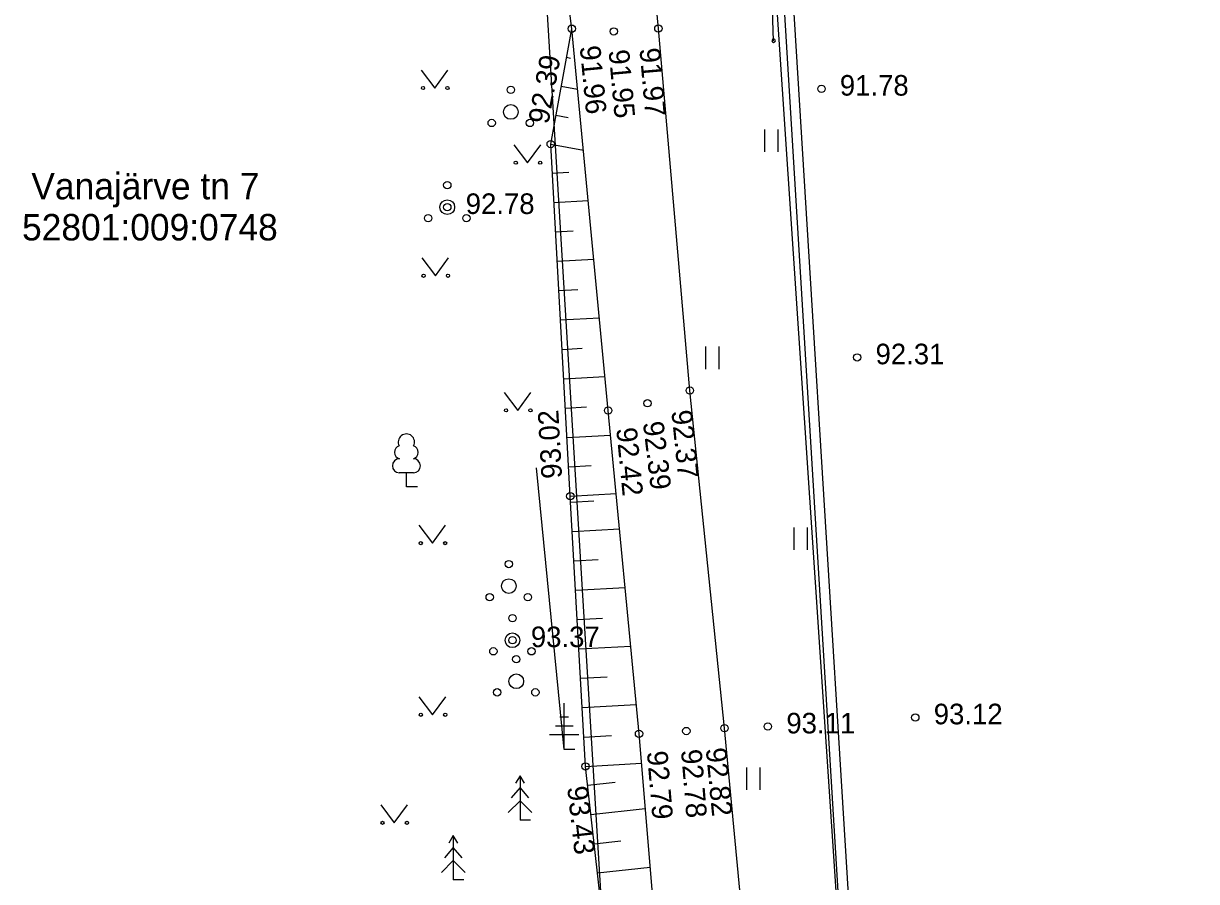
# Model space of a CAD drawing. Extents: x 648748 to 649126, y 6457789 to 6458252.
# Drawn here: x 648928.48 to 648968.39, y 6457863.42 to 6457892.6 of the extents above; entities that cross this region are included whole.
import ezdxf

# ---------------------------------------------------------------- set-up
doc = ezdxf.new("R2010")
doc.units = 0
for name, color, linetype in [('HALJASTUS', 7, 'Continuous'), ('KORGUS-EH2000', 7, 'Continuous'), ('MPOHULIIN', 7, 'Continuous'), ('PIIR', 7, 'Continuous'), ('POST', 7, 'Continuous'), ('PUU', 7, 'Continuous'), ('RELJEEF', 7, 'Continuous'), ('TEE', 7, 'Continuous')]:
    doc.layers.add(name, color=color, linetype=linetype)

msp = doc.modelspace()

# ---------------------------------------------------------------- linework, layer by layer
at = {"layer": 'HALJASTUS'}
for p, q in [((648942.009, 6457891.009), (648942.473, 6457890.402)), ((648942.473, 6457890.402), (648942.918, 6457891.009)), ((648953.684, 6457888.996), (648953.684, 6457888.235)), ((648954.139, 6457888.996), (648954.139, 6457888.235)), ((648945.165, 6457888.469), (648945.629, 6457887.862)), ((648945.629, 6457887.862), (648946.074, 6457888.469)), ((648942.028, 6457884.624), (648942.492, 6457884.018)), ((648942.492, 6457884.018), (648942.937, 6457884.624)), ((648951.683, 6457881.608), (648951.683, 6457880.847)), ((648952.138, 6457881.608), (648952.138, 6457880.847)), ((648944.833, 6457880.048), (648945.296, 6457879.441)), ((648945.296, 6457879.441), (648945.742, 6457880.048)), ((648941.932, 6457875.532), (648942.396, 6457874.925)), ((648942.396, 6457874.925), (648942.841, 6457875.532)), ((648954.685, 6457875.46), (648954.685, 6457874.699)), ((648955.14, 6457875.46), (648955.14, 6457874.699)), ((648941.934, 6457869.697), (648942.398, 6457869.091)), ((648942.398, 6457869.091), (648942.843, 6457869.697)), ((648953.074, 6457867.298), (648953.074, 6457866.537)), ((648953.529, 6457867.298), (648953.529, 6457866.537)), ((648940.631, 6457866.023), (648941.094, 6457865.416)), ((648941.094, 6457865.416), (648941.54, 6457866.023))]:
    msp.add_line(p, q, dxfattribs=at)
msp.add_lwpolyline([(648959.157, 6457813.907), (648957.16, 6457853.059), (648954.425, 6457897.359), (648954.612, 6457901.996)], dxfattribs=at)
for centre in [(648942.072, 6457890.402), (648942.901, 6457890.402), (648945.228, 6457887.862), (648946.057, 6457887.862), (648942.091, 6457884.018), (648942.92, 6457884.018), (648944.895, 6457879.441), (648945.724, 6457879.441), (648941.995, 6457874.925), (648942.824, 6457874.925), (648941.997, 6457869.091), (648942.826, 6457869.091), (648940.693, 6457865.416), (648941.522, 6457865.416)]:
    msp.add_circle(centre, 0.055, dxfattribs=at)
at = {"layer": 'KORGUS-EH2000'}
for centre in [(648947.131, 6457892.419), (648948.56, 6457892.327), (648950.078, 6457892.426), (648955.626, 6457890.376), (648946.415, 6457888.496), (648942.897, 6457886.351), (648956.841, 6457881.242), (648951.152, 6457880.117), (648948.373, 6457879.434), (648949.71, 6457879.682), (648947.083, 6457876.523), (648945.114, 6457871.624), (648953.806, 6457868.69), (648958.821, 6457868.999), (648949.42, 6457868.445), (648951.03, 6457868.537), (648952.328, 6457868.633), (648947.601, 6457867.335)]:
    msp.add_circle(centre, 0.125, dxfattribs=at)
at = {"layer": 'MPOHULIIN'}
msp.add_lwpolyline([(648953.83, 6457897.315), (648956.812, 6457852.771)], dxfattribs=at)
at = {"layer": 'PIIR'}
for p, q in [((648950.34, 6457959.36), (648957.59, 6457839.91)), ((648949.88, 6457834.12), (648945.09, 6457912.94))]:
    msp.add_line(p, q, dxfattribs=at)
at = {"layer": 'POST'}
msp.add_lwpolyline([(648954.001, 6457892.011), (648953.83, 6457897.315)], dxfattribs=at)
for start, end in [(0, 180), (180, 0)]:
    msp.add_arc((648954.001, 6457892.011), 0.0625, start, end, dxfattribs=at)
at = {"layer": 'PUU'}
for p, q in [((648941.745, 6457877.319), (648941.265, 6457877.319)), ((648941.505, 6457876.844), (648941.505, 6457877.319)), ((648946.87, 6457867.91), (648945.927, 6457877.483)), ((648941.885, 6457876.844), (648941.505, 6457876.844)), ((648946.876, 6457867.906), (648946.876, 6457869.481)), ((648947.026, 6457869.006), (648946.726, 6457869.006)), ((648947.376, 6457868.406), (648946.376, 6457868.406)), ((648947.176, 6457868.706), (648946.576, 6457868.706)), ((648947.236, 6457867.906), (648946.876, 6457867.906)), ((648945.373, 6457867.012), (648945.223, 6457866.762)), ((648945.523, 6457866.762), (648945.373, 6457867.012)), ((648945.373, 6457867.012), (648945.373, 6457865.512)), ((648945.373, 6457866.612), (648945.073, 6457866.262)), ((648945.673, 6457866.262), (648945.373, 6457866.612)), ((648945.373, 6457866.162), (648944.973, 6457865.762)), ((648945.773, 6457865.762), (648945.373, 6457866.162)), ((648945.733, 6457865.512), (648945.373, 6457865.512)), ((648943.102, 6457864.98), (648942.952, 6457864.73)), ((648943.252, 6457864.73), (648943.102, 6457864.98)), ((648943.102, 6457864.98), (648943.102, 6457863.48)), ((648943.102, 6457864.58), (648942.802, 6457864.23)), ((648943.402, 6457864.23), (648943.102, 6457864.58)), ((648943.102, 6457864.13), (648942.702, 6457863.73)), ((648943.502, 6457863.73), (648943.102, 6457864.13)), ((648943.462, 6457863.48), (648943.102, 6457863.48))]:
    msp.add_line(p, q, dxfattribs=at)
for centre, radius in [((648945.058, 6457890.338), 0.125), ((648945.058, 6457889.588), 0.25), ((648944.408, 6457889.213), 0.125), ((648945.708, 6457889.213), 0.125), ((648942.897, 6457887.101), 0.125), ((648942.897, 6457886.351), 0.25), ((648942.247, 6457885.976), 0.125), ((648943.547, 6457885.976), 0.125), ((648944.99, 6457874.215), 0.125), ((648944.99, 6457873.465), 0.25), ((648944.34, 6457873.09), 0.125), ((648945.64, 6457873.09), 0.125), ((648945.114, 6457872.374), 0.125), ((648945.114, 6457871.624), 0.25), ((648944.464, 6457871.249), 0.125), ((648945.764, 6457871.249), 0.125), ((648945.244, 6457870.978), 0.125), ((648945.244, 6457870.228), 0.25), ((648944.594, 6457869.853), 0.125), ((648945.894, 6457869.853), 0.125)]:
    msp.add_circle(centre, radius, dxfattribs=at)
for centre, radius, start, end in [((648941.505, 6457878.364), 0.277, 332.58, 207.42), ((648941.335, 6457878.017), 0.233, 109.022, 253.142), ((648941.675, 6457878.017), 0.233, 286.851, 70.986), ((648941.268, 6457877.557), 0.238, 90.002, 269.395), ((648941.743, 6457877.557), 0.238, 270.605, 89.998)]:
    msp.add_arc(centre, radius, start, end, dxfattribs=at)
at = {"layer": 'RELJEEF'}
for p, q in [((648946.954, 6457891.447), (648947.091, 6457891.422)), ((648946.774, 6457890.463), (648947.328, 6457890.362)), ((648946.594, 6457889.479), (648947.011, 6457889.403)), ((648946.415, 6457888.496), (648947.526, 6457888.293)), ((648946.47, 6457887.506), (648947.032, 6457887.538)), ((648946.526, 6457886.508), (648947.69, 6457886.573)), ((648946.582, 6457885.509), (648947.183, 6457885.543)), ((648946.637, 6457884.511), (648947.881, 6457884.58)), ((648946.693, 6457883.513), (648947.334, 6457883.548)), ((648946.749, 6457882.514), (648948.071, 6457882.588)), ((648946.804, 6457881.516), (648947.485, 6457881.554)), ((648946.86, 6457880.517), (648948.262, 6457880.595)), ((648946.916, 6457879.519), (648947.636, 6457879.559)), ((648946.972, 6457878.52), (648948.452, 6457878.603)), ((648947.027, 6457877.522), (648947.787, 6457877.564)), ((648947.083, 6457876.523), (648948.642, 6457876.61)), ((648947.095, 6457876.321), (648947.878, 6457876.365)), ((648947.151, 6457875.322), (648948.756, 6457875.413)), ((648947.207, 6457874.324), (648948.029, 6457874.37)), ((648947.263, 6457873.325), (648948.946, 6457873.42)), ((648947.32, 6457872.327), (648948.18, 6457872.375)), ((648947.376, 6457871.328), (648949.136, 6457871.428)), ((648947.432, 6457870.33), (648948.331, 6457870.381)), ((648947.488, 6457869.332), (648949.326, 6457869.435)), ((648947.545, 6457868.333), (648948.483, 6457868.386)), ((648947.601, 6457867.335), (648949.504, 6457867.442)), ((648947.673, 6457866.694), (648948.611, 6457866.799)), ((648947.785, 6457865.7), (648949.632, 6457865.908)), ((648947.896, 6457864.707), (648948.806, 6457864.809)), ((648948.008, 6457863.713), (648949.798, 6457863.914))]:
    msp.add_line(p, q, dxfattribs=at)
msp.add_lwpolyline([(648950.735, 6457851.866), (648948.673, 6457857.694), (648948.679, 6457857.75), (648947.601, 6457867.335), (648947.083, 6457876.523), (648946.415, 6457888.496), (648947.131, 6457892.419)], dxfattribs=at)
at = {"layer": 'TEE'}
for points in [[(648968.389, 6457805.307), (648965.346, 6457808.142), (648959.157, 6457813.907), (648956.21, 6457819.654), (648955.582, 6457823.407), (648955.385, 6457829.76), (648955.069, 6457837.324), (648954.599, 6457843.909), (648954.508, 6457846.214), (648953.429, 6457857.012), (648952.328, 6457868.633), (648951.152, 6457880.117), (648950.078, 6457892.426), (648948.684, 6457906.84), (648947.93, 6457917.625), (648947.533, 6457928.443), (648947.533, 6457936.934), (648947.619, 6457941.404), (648947.623, 6457950.601)], [(648938.902, 6457832.776), (648942.507, 6457829.651), (648943.978, 6457828.794), (648946.447, 6457828.657), (648948.897, 6457829.433), (648950.148, 6457830.529), (648951.478, 6457832.604), (648951.798, 6457836.837), (648951.461, 6457839.158), (648949.658, 6457842.054), (648951.289, 6457844.179), (648951.128, 6457846.097), (648950.43, 6457856.347), (648949.42, 6457868.445), (648948.373, 6457879.434), (648947.131, 6457892.419), (648946.136, 6457900.311), (648945.212, 6457903.76), (648943.877, 6457921.729), (648944.563, 6457928.217), (648944.635, 6457936.989), (648944.324, 6457941.405), (648944.322, 6457942.691), (648944.43, 6457950.272)]]:
    msp.add_lwpolyline(points, dxfattribs=at)

# ---------------------------------------------------------------- texts
at = {"layer": 'KORGUS-EH2000'}
for s, rotation, p in [(' 91.96', 275.4615, (648947.378, 6457892.074)), (' 91.95', 275.1978, (648948.36, 6457891.94)), (' 91.97', 274.9889, (648949.412, 6457892)), (' 92.39', 79.6523, (648946.288, 6457888.892)), (' 93.02', 93.1949, (648946.818, 6457876.876)), (' 92.37', 275.8477, (648950.493, 6457879.681)), (' 92.42', 275.4448, (648948.62, 6457879.089)), (' 92.39', 276.7549, (648949.521, 6457879.29)), (' 92.79', 274.7696, (648949.666, 6457868.097)), (' 92.78', 274.6548, (648950.827, 6457868.152)), (' 92.82', 275.4077, (648951.666, 6457868.202)), (' 93.43', 276.3446, (648946.946, 6457866.893))]:
    msp.add_text(s, height=0.7, rotation=rotation, dxfattribs=at).set_placement(p)
for s, p in [(' 91.78', (648955.993, 6457890.143)), (' 92.78', (648943.264, 6457886.118)), (' 92.31', (648957.208, 6457881.008)), (' 93.37', (648945.481, 6457871.39)), (' 93.11', (648954.173, 6457868.456)), (' 93.12', (648959.188, 6457868.766))]:
    msp.add_text(s, height=0.7, dxfattribs=at).set_placement(p)
at = {"layer": 'PIIR'}
for s, p in [('Vanajärve tn 7', (648928.744, 6457886.616)), ('52801:009:0748', (648928.428, 6457885.219))]:
    msp.add_text(s, height=0.9, rotation=0, dxfattribs=at).set_placement(p)

doc.saveas('drawing.dxf')
